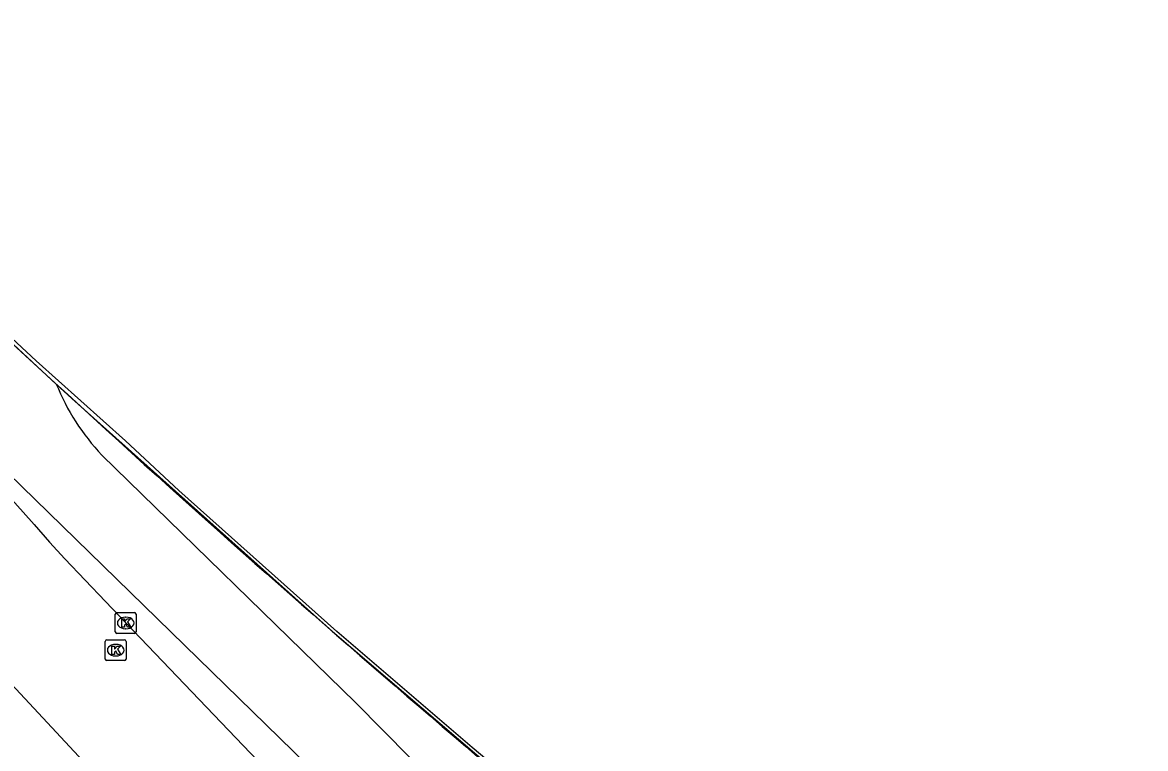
# Model space of a CAD drawing. Extents: x 159718 to 160783, y 383290 to 384030.
# Drawn here: x 160448.3 to 160502.4, y 383840.7 to 383875.6 of the extents above; entities that cross this region are included whole.
import ezdxf

# ---------------------------------------------------------------- set-up
doc = ezdxf.new("R2010")
doc.units = 0
for name, color, linetype in [('IMGEO_Fietspad_gesloten', 7, 'Continuous'), ('IMGEO_Geluidsscherm', 7, 'Continuous'), ('IMGEO_Kolk', 7, 'Continuous'), ('IMGEO_Muur', 7, 'Continuous'), ('IMGEO_OVBaan_gesloten', 7, 'Continuous'), ('IMGEO_Rijbaan_lokaal_gesloten', 7, 'Continuous'), ('IMGEO_Spoorbaan_halfverhard', 7, 'Continuous')]:
    doc.layers.add(name, color=color, linetype=linetype)

msp = doc.modelspace()

# ---------------------------------------------------------------- linework, layer by layer
at = {"layer": 'IMGEO_Fietspad_gesloten'}
for points in [[(160470.963, 383830.915), (160461.989, 383839.935), (160428.652, 383872.461), (160425.525, 383875.59)], [(160452.131, 383854.825), (160464.338, 383842.914), (160474.851, 383832.275)]]:
    msp.add_lwpolyline(points, dxfattribs=at)
msp.add_arc((160460.038, 383862.31), 10.887, 201.9164, 223.4303, dxfattribs=at)
at = {"layer": 'IMGEO_Geluidsscherm'}
msp.add_lwpolyline([(160502.356, 383814.501), (160498.702, 383817.429), (160491.344, 383823.145), (160485.487, 383827.819), (160478.435, 383833.615), (160469.946, 383840.757), (160463.446, 383846.335), (160455.836, 383853.122), (160453.27, 383855.51), (160448.97, 383859.365), (160441.485, 383866.329), (160432.781, 383874.71), (160424.316, 383883.125), (160410.483, 383897.493), (160407.783, 383900.461), (160403.8, 383904.674), (160399.592, 383909.351), (160391.667, 383918.267), (160388.002, 383922.479)], dxfattribs=at)
at = {"layer": 'IMGEO_Kolk'}
for p, q in [((160452.777, 383846.319), (160452.777, 383847.171)), ((160452.852, 383847.245), (160453.704, 383847.245)), ((160453.265, 383847.025), (160453.29, 383847.025)), ((160453.778, 383847.171), (160453.778, 383846.319)), ((160453.288, 383846.465), (160453.263, 383846.465)), ((160452.296, 383845.008), (160452.296, 383845.86)), ((160452.371, 383845.934), (160453.223, 383845.934)), ((160453.704, 383846.245), (160452.852, 383846.245)), ((160453.297, 383845.86), (160453.297, 383845.008)), ((160452.784, 383845.714), (160452.809, 383845.714)), ((160453.223, 383844.934), (160452.371, 383844.934)), ((160452.807, 383845.154), (160452.782, 383845.154))]:
    msp.add_line(p, q, dxfattribs=at)
for points in [[(160452.777, 383846.319), (160452.777, 383847.171)], [(160452.852, 383847.245), (160453.704, 383847.245)], [(160453.098, 383846.945), (160453.221, 383846.945), (160453.221, 383846.794), (160453.351, 383846.945), (160453.515, 383846.945), (160453.369, 383846.794), (160453.522, 383846.545), (160453.37, 383846.545), (160453.285, 383846.709), (160453.221, 383846.642), (160453.221, 383846.545), (160453.098, 383846.545), (160453.098, 383846.945)], [(160453.778, 383847.171), (160453.778, 383846.319)], [(160452.296, 383845.008), (160452.296, 383845.86)], [(160452.371, 383845.934), (160453.223, 383845.934)], [(160453.704, 383846.245), (160452.852, 383846.245)], [(160453.297, 383845.86), (160453.297, 383845.008)], [(160452.617, 383845.634), (160452.74, 383845.634), (160452.74, 383845.483), (160452.87, 383845.634), (160453.034, 383845.634), (160452.888, 383845.483), (160453.041, 383845.234), (160452.889, 383845.234), (160452.804, 383845.398), (160452.74, 383845.331), (160452.74, 383845.234), (160452.617, 383845.234), (160452.617, 383845.634)], [(160453.223, 383844.934), (160452.371, 383844.934)]]:
    msp.add_lwpolyline(points, dxfattribs=at)
for centre, start, end in [((160452.854, 383847.169), 91.552, 178.448), ((160452.854, 383847.169), 91.552, 178.448), ((160453.702, 383847.169), 1.552, 88.448), ((160453.702, 383847.169), 1.552, 88.448), ((160452.854, 383846.321), 181.552, 268.448), ((160452.854, 383846.321), 181.552, 268.448), ((160453.702, 383846.321), 271.552, 358.448), ((160453.702, 383846.321), 271.552, 358.448), ((160452.373, 383845.858), 91.552, 178.448), ((160452.373, 383845.858), 91.552, 178.448), ((160453.221, 383845.858), 1.552, 88.448), ((160453.221, 383845.858), 1.552, 88.448), ((160452.373, 383845.01), 181.552, 268.448), ((160452.373, 383845.01), 181.552, 268.448), ((160453.221, 383845.01), 271.552, 358.448), ((160453.221, 383845.01), 271.552, 358.448)]:
    msp.add_arc(centre, 0.0765, start, end, dxfattribs=at)
for centre, major_axis, ratio, start_param, end_param in [((160453.264, 383846.745), (-0.387, 0.002), 0.722429, 4.712389, 7.853982), ((160453.289, 383846.745), (-0.39, 0.002), 0.717154, 1.570796, 4.712389), ((160452.783, 383845.434), (-0.387, 0.002), 0.722429, 4.712389, 7.853982), ((160452.808, 383845.434), (-0.39, 0.002), 0.717154, 1.570796, 4.712389)]:
    msp.add_ellipse(centre, major_axis=major_axis, ratio=ratio, start_param=start_param, end_param=end_param, dxfattribs=at)
at = {"layer": 'IMGEO_Muur'}
for centre, radius, start, end in [((160967.447, 384421.573), 764.958, 224.185862, 228.167968), ((160961.941, 384417.623), 758.345, 228.278908, 231.892086)]:
    msp.add_arc(centre, radius, start, end, dxfattribs=at)
at = {"layer": 'IMGEO_OVBaan_gesloten'}
msp.add_lwpolyline([(160444.507, 383847.291), (160455.567, 383835.443), (160461.65, 383829.102)], dxfattribs=at)
at = {"layer": 'IMGEO_Rijbaan_lokaal_gesloten'}
msp.add_lwpolyline([(160388.159, 383914.086), (160389.112, 383912.664), (160390.028, 383911.218), (160390.59, 383910.386), (160391.175, 383909.556), (160411.256, 383888.974), (160419.877, 383880.211), (160424.394, 383875.853), (160439.015, 383861.717), (160444.207, 383856.699), (160448.866, 383851.484), (160449.608, 383850.636), (160450.346, 383849.83), (160453.278, 383846.745), (160461.762, 383837.892), (160463.166, 383836.445), (160464.774, 383834.863), (160469.824, 383829.916), (160476.512, 383823.816), (160478.186, 383822.316), (160479.882, 383820.892), (160489.062, 383813.093), (160490.746, 383811.585), (160492.088, 383810.291)], dxfattribs=at)
at = {"layer": 'IMGEO_Spoorbaan_halfverhard'}
for points in [[(160387.918, 383922.408), (160389.324, 383920.771), (160393.276, 383916.219), (160397.087, 383911.899), (160400.654, 383907.919), (160404.249, 383903.964), (160407.872, 383900.035), (160410.995, 383896.697), (160418.26, 383888.908), (160425.122, 383882.088), (160431.407, 383875.842), (160437.764, 383869.67), (160444.192, 383863.572), (160449.937, 383858.246)], [(160449.937, 383858.246), (160450.691, 383857.548), (160463.236, 383846.327), (160475.354, 383835.971), (160481.494, 383830.889), (160487.687, 383825.872), (160493.933, 383820.92)]]:
    msp.add_lwpolyline(points, dxfattribs=at)

doc.saveas('drawing.dxf')
